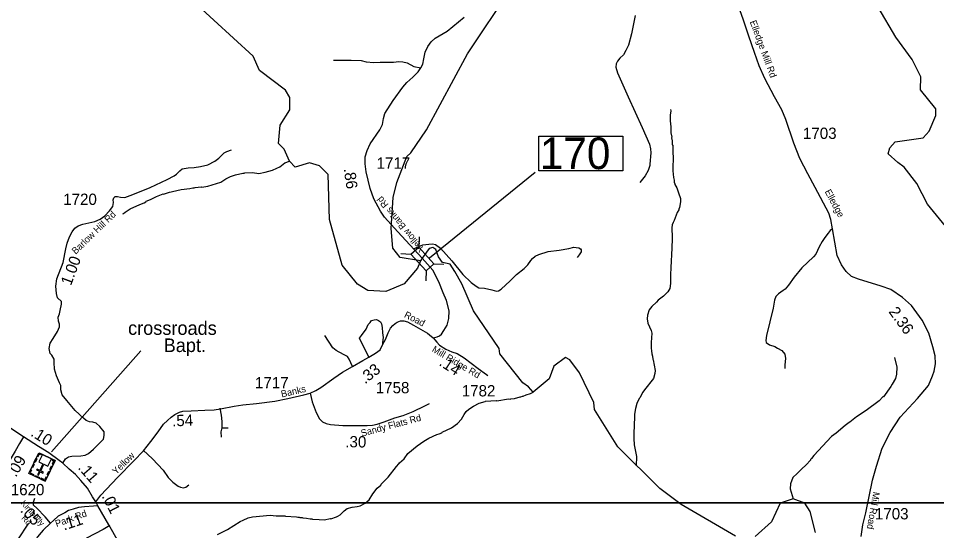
# Model space of a CAD drawing. Extents: x 1248089 to 1457196, y 820910 to 988753.
# Drawn here: x 1356089 to 1366245, y 912777 to 918442 of the extents above; entities that cross this region are included whole.
import ezdxf

# ---------------------------------------------------------------- set-up
doc = ezdxf.new("R2010")
doc.units = 0
for name, color, linetype in [('Exist Cultural Church with Cemetary CELL', 7, 'Continuous'), ('Exist Cultural Church with Cemetery Label', 7, 'Continuous'), ('Exist Hydrographic Creek Single Shore', 7, 'Continuous'), ('Exist Hydrographic Misc Water Feature', 7, 'Continuous'), ('Exist Road Non-System Type 51', 7, 'Continuous'), ('Exist Road Primary NC Attributed', 7, 'Continuous'), ('Exist Road Secondary Structure Standard Bridge CELL', 7, 'Continuous'), ('Exist Road Secondary Structure Standard Bridge Number Label', 7, 'Continuous'), ('Exist Road Secondary Type 51 Attributed', 7, 'Continuous'), ('Exist Road Secondary Type 51 Label', 7, 'Continuous'), ('Map Preparation Inset Cut Line', 7, 'Continuous'), ('Prop CMT Slope Fill', 7, 'Continuous'), ('Prop GRAU CAT1 Cell', 7, 'Continuous'), ('Prop Lane Lines', 7, 'Continuous')]:
    doc.layers.add(name, color=color, linetype=linetype)

msp = doc.modelspace()

# ---------------------------------------------------------------- linework, layer by layer
at = {"layer": 'Exist Cultural Church with Cemetary CELL'}
for points in [[(1356384, 913324), (1356205, 913410), (1356314, 913639), (1356494, 913553)], [(1356455, 913572), (1356354, 913620), (1356315, 913539), (1356361, 913517), (1356325, 913443), (1356296, 913458), (1356291, 913448), (1356321, 913433), (1356302, 913395), (1356313, 913390), (1356331, 913428), (1356361, 913414), (1356366, 913424), (1356336, 913438), (1356371, 913512), (1356416, 913490)], [(1356344, 913625), (1356339, 913615), (1356320, 913624), (1356302, 913588), (1356292, 913593), (1356314, 913639)], [(1356265, 913510), (1356246, 913471), (1356236, 913476), (1356255, 913515)], [(1356293, 913569), (1356275, 913530), (1356265, 913535), (1356283, 913574)], [(1356464, 913568), (1356459, 913557), (1356479, 913548), (1356462, 913511), (1356472, 913507), (1356494, 913553)], [(1356223, 913449), (1356233, 913444), (1356220, 913415), (1356256, 913397), (1356251, 913387), (1356204, 913410)], [(1356435, 913430), (1356416, 913391), (1356406, 913396), (1356425, 913435)], [(1356464, 913490), (1356445, 913451), (1356435, 913456), (1356454, 913495)], [(1356317, 913356), (1356271, 913378), (1356275, 913388), (1356322, 913366)], [(1356403, 913363), (1356393, 913368), (1356379, 913339), (1356342, 913356), (1356337, 913346), (1356384, 913324)]]:
    msp.add_lwpolyline(points, close=True, dxfattribs=at)
at = {"layer": 'Exist Cultural Church with Cemetery Label'}
msp.add_line((1356454, 913647), (1357443, 914766), dxfattribs=at)
at = {"layer": 'Exist Hydrographic Creek Single Shore'}
for points in [[(1365815, 916847), (1365708, 916944), (1365727, 917009), (1365786, 917077), (1366096, 917120), (1366164, 917194), (1366235, 917367), (1366236, 917442), (1366066, 917652), (1366069, 917794), (1365973, 917989), (1365795, 918236), (1365208, 919232), (1364802, 919717), (1364790, 919917), (1365013, 920460), (1365009, 920775)], [(1359030, 916996), (1358965, 917060), (1358986, 917260), (1359090, 917432), (1359093, 917566), (1359044, 917649), (1358757, 917865), (1358686, 918024), (1358032, 918622)], [(1360554, 915791), (1360537, 915761), (1360502, 915680), (1360356, 915505), (1360154, 915421), (1359954, 915431), (1359839, 915503), (1359669, 915713), (1359530, 916218), (1359516, 916717), (1359418, 916811), (1359310, 916843), (1359149, 916796), (1359086, 916862), (1359030, 916996)], [(1366658, 915759), (1366146, 916387), (1366026, 916616), (1365888, 916796), (1365815, 916847)], [(1364022, 912717), (1363421, 913064), (1363183, 913242), (1362718, 913705), (1362460, 914117), (1362454, 914193), (1362294, 914521), (1362189, 914667), (1362140, 914691), (1362012, 914595), (1361959, 914455), (1361783, 914309), (1361732, 914368), (1361667, 914412), (1361415, 914732), (1361408, 914791), (1361123, 915208), (1360992, 915507), (1360917, 915644), (1360864, 915723), (1360781, 915744), (1360734, 915804), (1360706, 915886), (1360674, 915907), (1360631, 915898), (1360554, 915791)], [(1364907, 912755), (1364845, 912989), (1364789, 913082), (1364657, 913127), (1364514, 913081), (1364418, 912873), (1364239, 912712)]]:
    msp.add_lwpolyline(points, dxfattribs=at)
at = {"layer": 'Exist Hydrographic Misc Water Feature'}
for points in [[(1360430, 916955), (1360602, 917208), (1361055, 918049), (1361538, 918778), (1361663, 919153), (1361691, 919316), (1361842, 919707), (1361836, 919855), (1361725, 920100), (1361726, 920159), (1361702, 920176), (1361697, 920344), (1361474, 920814), (1361400, 921249), (1361376, 921266), (1361369, 921352), (1361274, 921560)], [(1363303, 917436), (1363304, 917419), (1363297, 917371), (1363298, 917299), (1363302, 917291), (1363301, 917267), (1363305, 917251), (1363307, 917175), (1363315, 917130), (1363314, 917122), (1363322, 917088), (1363320, 917042), (1363326, 917040), (1363328, 917026), (1363326, 916938), (1363330, 916930), (1363330, 916869)], [(1360537, 915761), (1360313, 915798), (1360232, 915902), (1360211, 916119), (1360236, 916460), (1360273, 916626), (1360387, 916916), (1360430, 916955)], [(1357244, 916280), (1357253, 916284), (1357269, 916299), (1357326, 916336), (1357431, 916385), (1357479, 916404), (1357499, 916414), (1357502, 916420), (1357552, 916439), (1357617, 916473), (1357689, 916500), (1357695, 916498), (1357762, 916520), (1357778, 916522), (1357794, 916529), (1357891, 916551), (1357987, 916561), (1358019, 916568), (1358035, 916568), (1358043, 916571), (1358111, 916578), (1358117, 916576), (1358183, 916588), (1358328, 916631), (1358385, 916668), (1358434, 916695), (1358490, 916713), (1358571, 916731), (1358587, 916731), (1358595, 916735), (1358679, 916737), (1358747, 916726), (1358817, 916742), (1358899, 916764), (1358948, 916785), (1358980, 916802), (1359037, 916843), (1359086, 916862)], [(1363330, 916869), (1363326, 916819), (1363326, 916757), (1363335, 916684), (1363343, 916654), (1363343, 916630), (1363351, 916614), (1363351, 916606), (1363371, 916568), (1363392, 916513), (1363413, 916449), (1363414, 916413), (1363402, 916349), (1363394, 916333), (1363394, 916325), (1363377, 916294), (1363343, 916206), (1363331, 916183), (1363322, 916159), (1363318, 916127), (1363319, 916019), (1363316, 915891), (1363311, 915843), (1363309, 915747), (1363304, 915699), (1363300, 915595), (1363302, 915511), (1363295, 915455), (1363272, 915416), (1363225, 915371), (1363166, 915326), (1363147, 915305), (1363094, 915256), (1363065, 915217), (1363048, 915161), (1363045, 915121), (1363050, 915073), (1363088, 914992), (1363096, 914960), (1363087, 914856), (1363088, 914786), (1363091, 914772), (1363091, 914756), (1363095, 914748), (1363095, 914732), (1363102, 914708), (1363105, 914672), (1363109, 914664), (1363131, 914547), (1363130, 914515), (1363115, 914460), (1363014, 914334), (1362997, 914310), (1362964, 914247), (1362956, 914239), (1362930, 914184), (1362913, 914128), (1362904, 914064), (1362900, 913912), (1362896, 913881), (1362896, 913796), (1362900, 913726), (1362925, 913596), (1362923, 913492)], [(1365778, 914691), (1365804, 914586), (1365802, 914506), (1365789, 914459), (1365755, 914396), (1365739, 914372), (1365656, 914258), (1365650, 914256), (1365611, 914211), (1365465, 914106), (1365359, 914037), (1365286, 913976), (1365278, 913974), (1365233, 913939), (1365135, 913854), (1365083, 913819), (1364888, 913607), (1364863, 913576), (1364849, 913564), (1364849, 913556), (1364804, 913505), (1364751, 913458), (1364703, 913408), (1364656, 913365), (1364628, 913296), (1364624, 913239), (1364657, 913127)], [(1358290, 912734), (1358403, 912788), (1358541, 912876), (1358574, 912894), (1358630, 912918), (1358678, 912929), (1358873, 912946), (1358942, 912942), (1359035, 912941), (1359043, 912937), (1359164, 912930), (1359178, 912926), (1359194, 912926), (1359202, 912921), (1359226, 912921), (1359234, 912917), (1359274, 912916), (1359318, 912907), (1359334, 912906), (1359342, 912902), (1359414, 912900), (1359474, 912895), (1359538, 912910), (1359544, 912908), (1359606, 912928), (1359623, 912936), (1359647, 912953), (1359692, 912996), (1359724, 913021), (1359781, 913036), (1359837, 913043), (1359869, 913050), (1359926, 913081), (1359970, 913118), (1360008, 913183), (1360056, 913246), (1360098, 913281), (1360102, 913291), (1360178, 913367), (1360271, 913487), (1360297, 913516), (1360304, 913528), (1360357, 913571), (1360397, 913630), (1360500, 913716), (1360573, 913768), (1360630, 913799), (1360719, 913839), (1360743, 913846), (1360771, 913859), (1360775, 913865), (1360880, 913915), (1360945, 913960), (1360989, 914008), (1361020, 914062), (1361042, 914093), (1361073, 914121), (1361122, 914155), (1361186, 914188), (1361253, 914204), (1361255, 914210), (1361375, 914216), (1361381, 914214), (1361511, 914233), (1361527, 914232), (1361536, 914236), (1361576, 914239), (1361640, 914258), (1361648, 914257), (1361664, 914265), (1361672, 914265), (1361705, 914280), (1361753, 914295), (1361783, 914309)]]:
    msp.add_lwpolyline(points, dxfattribs=at)
at = {"layer": 'Exist Road Non-System Type 51'}
for points in [[(1362910, 918473), (1362872, 918271), (1362836, 918145), (1362807, 918087), (1362781, 918039), (1362743, 918001), (1362717, 917970), (1362702, 917939), (1362697, 917901), (1362717, 917841), (1362832, 917575), (1362987, 917234), (1363071, 917050), (1363082, 917001), (1363084, 916957), (1363075, 916831), (1363072, 916814), (1363053, 916760), (1363023, 916700), (1362963, 916628)], [(1359575, 917981), (1359768, 917980), (1359881, 917975), (1359935, 917963), (1360021, 917956), (1360091, 917957), (1360170, 917959), (1360237, 917959), (1360296, 917964), (1360342, 917963), (1360389, 917949), (1360463, 917911), (1360541, 917894)], [(1365092, 916114), (1365068, 916097), (1365047, 916067), (1365007, 916017), (1364979, 915976), (1364947, 915916), (1364910, 915836), (1364883, 915805), (1364754, 915684), (1364670, 915579), (1364606, 915492), (1364571, 915449), (1364548, 915433), (1364495, 915396), (1364465, 915365), (1364452, 915326), (1364438, 915238), (1364363, 914935), (1364356, 914881), (1364361, 914859), (1364396, 914830), (1364457, 914812), (1364485, 914796), (1364533, 914768), (1364567, 914730), (1364573, 914682), (1364568, 914609), (1364565, 914571)], [(1360460, 915893), (1360519, 915918), (1360564, 915936), (1360596, 915943), (1360630, 915946), (1360668, 915948), (1360701, 915941), (1360757, 915901), (1360884, 915760), (1361003, 915611), (1361098, 915521), (1361152, 915479), (1361180, 915462), (1361244, 915459), (1361326, 915439), (1361376, 915425), (1361401, 915430), (1361428, 915447), (1361528, 915541), (1361599, 915608), (1361682, 915675), (1361722, 915717), (1361758, 915764), (1361776, 915786), (1361804, 915811), (1361845, 915832), (1361950, 915864), (1362071, 915879), (1362178, 915898), (1362233, 915911), (1362258, 915910), (1362288, 915906), (1362307, 915894), (1362315, 915881), (1362315, 915859), (1362293, 915826), (1362271, 915796)], [(1359964, 914697), (1359861, 914907), (1359883, 914935), (1359936, 915005), (1359959, 915056), (1359979, 915080), (1359996, 915099), (1360023, 915109), (1360051, 915111), (1360071, 915102), (1360096, 915085), (1360105, 915063), (1360112, 915024), (1360118, 914964), (1360124, 914913), (1360116, 914857), (1360118, 914832)], [(1359786, 914593), (1359747, 914674), (1359728, 914703), (1359699, 914718), (1359638, 914751), (1359602, 914768), (1359568, 914798), (1359479, 914936)], [(1358317, 914132), (1358333, 914055), (1358340, 913982), (1358340, 913912), (1358329, 913870), (1358330, 913811)], [(1358340, 913912), (1358408, 913915)], [(1357469, 913667), (1357572, 913570), (1357689, 913444), (1357746, 913366), (1357796, 913313), (1357857, 913268), (1357882, 913256), (1357914, 913249), (1357942, 913259), (1357975, 913285)], [(1356257, 913060), (1356256, 913091), (1356272, 913135)], [(1357102, 912835), (1357025, 912789), (1356842, 912693), (1356819, 912672), (1356765, 912619), (1356702, 912561), (1356637, 912456), (1356599, 912431), (1356505, 912395), (1356451, 912368), (1356333, 912273), (1356302, 912238), (1356287, 912202)]]:
    msp.add_lwpolyline(points, dxfattribs=at)
at = {"layer": 'Exist Road Primary NC Attributed'}
for points in [[(1356146, 913813), (1355982, 913921), (1355733, 914085), (1355475, 914262), (1355203, 914448), (1354976, 914598), (1354776, 914701), (1354609, 914757), (1354509, 914785), (1354448, 914797), (1354184, 914823), (1353991, 914836), (1353937, 914842), (1353772, 914854)], [(1356582, 913522), (1356540, 913552), (1356424, 913637), (1356313, 913706), (1356146, 913813)], [(1356944, 913094), (1356910, 913152), (1356854, 913246), (1356779, 913331), (1356719, 913396), (1356652, 913458), (1356582, 913522)], [(1356967, 913050), (1356944, 913094)], [(1357763, 911613), (1357728, 911697), (1357645, 911861), (1357541, 912042), (1357460, 912188), (1357409, 912276), (1357090, 912840), (1356967, 913050)]]:
    msp.add_lwpolyline(points, dxfattribs=at)
at = {"layer": 'Exist Road Secondary Structure Standard Bridge CELL'}
for p, q in [((1360523, 916026), (1360517, 915913)), ((1360318, 915840), (1360431, 915835)), ((1360599, 915653), (1360594, 915539)), ((1360683, 915729), (1360796, 915723))]:
    msp.add_line(p, q, dxfattribs=at)
msp.add_lwpolyline([(1360517, 915913), (1360684, 915729), (1360598, 915651), (1360431, 915835)], close=True, dxfattribs=at)
at = {"layer": 'Exist Road Secondary Structure Standard Bridge Number Label'}
msp.add_line((1360637, 915795), (1361804, 916741), dxfattribs=at)
msp.add_lwpolyline([(1361844, 917139), (1362773, 917139), (1362773, 916755), (1361844, 916755)], close=True, dxfattribs=at)
at = {"layer": 'Exist Road Secondary Type 51 Attributed'}
for points in [[(1365410, 912711), (1365430, 912840), (1365463, 912974), (1365536, 913334), (1365582, 913491), (1365642, 913689), (1365732, 913861), (1365843, 914032), (1366033, 914239), (1366155, 914383), (1366199, 914488), (1366218, 914539), (1366232, 914620), (1366228, 914710), (1366205, 914811), (1366160, 914959), (1366086, 915104), (1365969, 915265), (1365867, 915355), (1365738, 915442), (1365633, 915479), (1365381, 915557), (1365305, 915586), (1365244, 915642), (1365193, 915717), (1365145, 915821), (1365092, 916114), (1365074, 916217), (1365054, 916288), (1364903, 916570), (1364821, 916724), (1364731, 916894), (1364665, 917062), (1364576, 917325), (1364534, 917429), (1364451, 917574), (1364345, 917777), (1364282, 917919), (1364232, 918063), (1364169, 918244), (1364108, 918422), (1364027, 918654)], [(1360554, 915791), (1360287, 916080), (1360139, 916245), (1360093, 916311), (1360020, 916448), (1359980, 916560), (1359935, 916745), (1359923, 916835), (1359924, 916912), (1359947, 916982), (1359980, 917055), (1360085, 917211), (1360116, 917268), (1360129, 917336), (1360143, 917391), (1360236, 917535), (1360342, 917681), (1360384, 917732), (1360453, 917793), (1360512, 917852), (1360541, 917894), (1360561, 917935), (1360573, 917996), (1360588, 918069), (1360617, 918130), (1360654, 918184), (1360700, 918225), (1360830, 918302), (1360957, 918403), (1361020, 918456)], [(1356582, 913522), (1356611, 913569), (1356644, 913592), (1356680, 913602), (1356779, 913604), (1356826, 913613), (1356864, 913630), (1356921, 913677), (1357029, 913790), (1357038, 913828), (1357037, 913871), (1356991, 913930), (1356949, 913965), (1356912, 913976), (1356877, 913979), (1356837, 913996), (1356810, 914021), (1356718, 914104), (1356626, 914217), (1356574, 914279), (1356558, 914335), (1356557, 914381), (1356545, 914412), (1356509, 914488), (1356490, 914563), (1356486, 914637), (1356483, 914672), (1356458, 914717), (1356441, 914735), (1356429, 914791), (1356440, 914851), (1356472, 914903), (1356523, 914980), (1356542, 915032), (1356544, 915061), (1356531, 915094), (1356530, 915136), (1356545, 915175), (1356551, 915213), (1356565, 915280), (1356564, 915312), (1356523, 915353), (1356509, 915398), (1356504, 915480), (1356516, 915561), (1356583, 915741), (1356613, 915893), (1356630, 915956), (1356655, 916027), (1356682, 916080), (1356712, 916121), (1356750, 916147), (1356802, 916168), (1356934, 916194), (1356993, 916220), (1357045, 916260), (1357096, 916315), (1357133, 916363), (1357140, 916405), (1357137, 916436), (1357143, 916459), (1357161, 916474), (1357186, 916474), (1357217, 916466), (1357268, 916461), (1357355, 916494), (1357545, 916573), (1357733, 916660), (1357812, 916702), (1357838, 916718), (1357875, 916757), (1357902, 916780), (1357966, 916790), (1358034, 916793), (1358105, 916803), (1358185, 916823), (1358263, 916863), (1358307, 916895), (1358366, 916954), (1358396, 916969), (1358447, 916987)], [(1360678, 914908), (1360722, 914921), (1360747, 914932), (1360769, 914948), (1360796, 914989), (1360831, 915049), (1360849, 915124), (1360853, 915209), (1360826, 915321), (1360787, 915407), (1360739, 915528), (1360673, 915656), (1360554, 915791)], [(1359317, 914298), (1359379, 914325), (1359435, 914360), (1359578, 914464), (1359673, 914531), (1359786, 914593), (1359899, 914658), (1359964, 914697), (1360039, 914739), (1360089, 914778), (1360118, 914832), (1360150, 914890), (1360178, 914966), (1360203, 915015), (1360229, 915045), (1360258, 915066), (1360277, 915082), (1360316, 915096), (1360353, 915096), (1360393, 915086), (1360458, 915050), (1360613, 914962), (1360636, 914941), (1360678, 914908)], [(1360678, 914908), (1360717, 914862), (1360747, 914829), (1360817, 914783), (1360882, 914756), (1360942, 914737), (1361018, 914688), (1361176, 914571), (1361268, 914504), (1361280, 914492)], [(1356944, 913094), (1357001, 913169), (1357185, 913363), (1357365, 913548), (1357472, 913659), (1357555, 913762), (1357635, 913870), (1357695, 913955), (1357739, 913996), (1357777, 914030), (1357819, 914062), (1357870, 914086), (1357906, 914099), (1357999, 914102), (1358150, 914108), (1358255, 914112), (1358324, 914125), (1358477, 914152), (1358572, 914169), (1358721, 914184), (1358927, 914207), (1359069, 914238), (1359247, 914278), (1359317, 914298)], [(1359317, 914298), (1359339, 914202), (1359383, 914083), (1359419, 914012), (1359452, 913981), (1359494, 913961), (1359541, 913951), (1359677, 913940), (1359826, 913940), (1359945, 913939), (1360006, 913943), (1360059, 913953), (1360136, 913979), (1360253, 914023), (1360344, 914051), (1360455, 914094), (1360584, 914158), (1360635, 914183)], [(1356146, 913813), (1356103, 913740), (1356053, 913656), (1355986, 913544), (1355899, 913400)], [(1356443, 912861), (1356385, 912928), (1356293, 913027), (1356257, 913060)], [(1356967, 913050), (1356921, 913046), (1356819, 913040), (1356755, 913031), (1356694, 913015), (1356644, 912998), (1356601, 912975), (1356528, 912935), (1356476, 912888), (1356443, 912861)], [(1356443, 912861), (1356363, 912782), (1356341, 912757), (1356302, 912707), (1356266, 912645), (1356231, 912574), (1356206, 912518), (1356177, 912441), (1356162, 912410)]]:
    msp.add_lwpolyline(points, dxfattribs=at)
at = {"layer": 'Map Preparation Inset Cut Line'}
for points in [[(1388709, 913085), (1313026, 913085), (1313026, 941112), (1388709, 941112)], [(1313026, 913085), (1388709, 913085), (1388709, 884380), (1373501, 884377), (1373501, 868837), (1313026, 868837)]]:
    msp.add_lwpolyline(points, close=True, dxfattribs=at)
at = {"layer": 'Prop Lane Lines'}
msp.add_lwpolyline([(1356199, 912858), (1355959, 912489), (1355803, 912015)], dxfattribs=at)

# ---------------------------------------------------------------- texts
at = {"layer": 'Exist Cultural Church with Cemetery Label'}
for s, p in [('crossroads', (1357302, 914942)), ('Bapt.', (1357696, 914752))]:
    msp.add_text(s, height=150, dxfattribs=at).set_placement(p)
at = {"layer": 'Exist Road Secondary Structure Standard Bridge Number Label'}
msp.add_text('170', height=350, dxfattribs=at).set_placement((1361856, 916775))
at = {"layer": 'Exist Road Secondary Type 51 Label'}
for s, height, rotation, p in [('Elledge Mill Rd', 75, 290.2849, (1364177, 918405)), ('Elledge ', 75, 298.246, (1365005, 916527)), ('Yellow Banks Rd', 75, 129.0774, (1360584, 915894)), ('Barlow Hill Rd', 75, 43.9011, (1356722, 915828)), ('Road', 75, 333.2424, (1360349, 915140)), ('Mill Ridge Rd', 75, 329.3152, (1360657, 914762)), ('Banks', 75, 13.1421, (1359003, 914249)), ('Sandy Flats Rd', 75, 15.0264, (1359888, 913816)), ('Yellow', 75, 44.6497, (1357171, 913392)), ('Mill Road', 75, 260.2948, (1365544, 913210)), ('Kimberly ', 65.6, 311.4747, (1356111, 913077)), ('Park Rd', 75, 19.8459, (1356512, 912815)), ('Rd', 65.6, 311.4747, (1356117, 912911))]:
    msp.add_text(s, height=height, rotation=rotation, dxfattribs=at).set_placement(p)
at = {"layer": 'Prop CMT Slope Fill'}
for s, rotation, p in [('.10', 328.0699, (1356216, 913831)), ('.11', 311.2603, (1356741, 913468)), ('.01', 297.0939, (1357007, 913157))]:
    msp.add_text(s, height=125, rotation=rotation, dxfattribs=at).set_placement(p)
at = {"layer": 'Prop GRAU CAT1 Cell'}
for s, rotation, p in [('.86', 277.6906, (1359688, 916779)), ('1.00', 69.46, (1356670, 915479)), ('2.36', 306.1564, (1365709, 915197)), ('.33', 38.181, (1359923, 914394)), ('.14', 326.9068, (1360733, 914611)), ('.54', 1.7371, (1357791, 913930)), ('.30', 359.2455, (1359704, 913699)), ('.09', 59.3709, (1356062, 913361)), ('.05', 312.4858, (1356103, 912994)), ('.11', 18.4499, (1356594, 912777))]:
    msp.add_text(s, height=125, rotation=rotation, dxfattribs=at).set_placement(p)
at = {"layer": 'Prop Lane Lines'}
for s, p in [('1703', (1364767, 917109)), ('1717', (1360051, 916779)), ('1720', (1356585, 916379)), ('1717', (1358706, 914350)), ('1758', (1360042, 914296)), ('1782', (1360993, 914261)), ('1620', (1356005, 913168)), ('1703', (1365563, 912901))]:
    msp.add_text(s, height=125, dxfattribs=at).set_placement(p)

doc.saveas('drawing.dxf')
